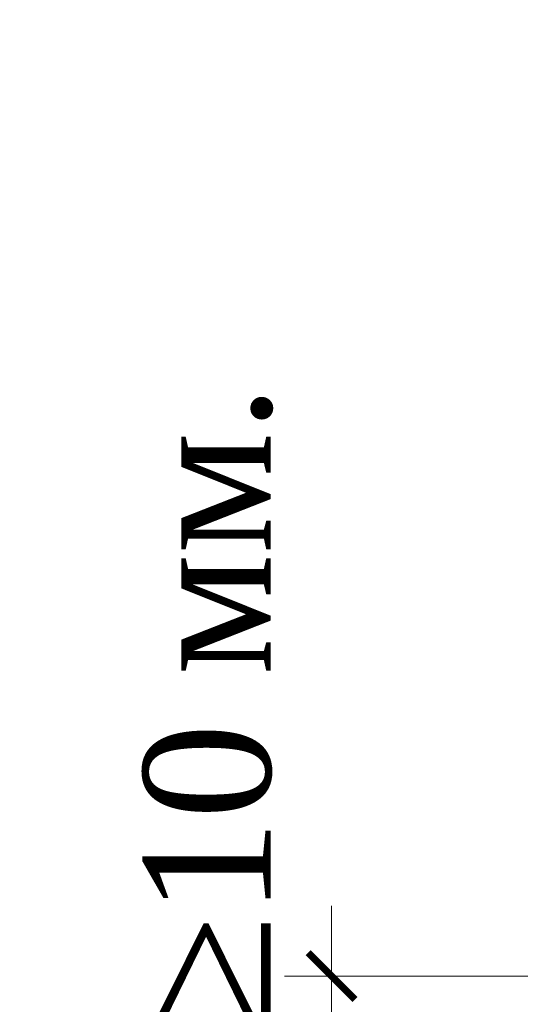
# Model space of a CAD drawing. Header units: millimetres. Extents: x -33345 to 4712671, y -3392 to 121473.
# Tile 416 of 656: x 2255814 to 2256792, y 80099 to 82021. Entities that reach past the tile are written whole.
import ezdxf

# ---------------------------------------------------------------- set-up
doc = ezdxf.new("R2010")
doc.units = ezdxf.units.MM
doc.layers.add('АСО-Текст', color=7, linetype='Continuous', lineweight=20)
doc.layers.add('РАЗМЕРЫ', color=172, linetype='Continuous', lineweight=13)
doc.styles.add('RUSS', font='RUSS.shx', dxfattribs={"width": 0.8, "oblique": 15, "height": 250})
doc.styles.add('SHahzod', font='times.ttf')
doc.dimstyles.new('SHOH 5', dxfattribs={"dimtxt": 250, "dimasz": 100, "dimexe": 100, "dimexo": 50, "dimgap": 50, "dimtad": 1, "dimdec": 0, "dimlfac": 0.05, "dimtxsty": 'SHahzod', "dimblk": 'ARCHTICK', "dimcen": 200, "dimdle": 150, "dimadec": 0, "dimazin": 0, "dimtfac": 1, "dimtdec": 0, "dimtmove": 0, "dimatfit": 3, "dimfxl": 100, "dimlwd": 9, "dimlwe": 9, "dimarcsym": 0})

# ---------------------------------------------------------------- blocks, each defined once
blk = doc.blocks.new('_ArchTick')
at = {"color": 0, "linetype": 'ByBlock', "const_width": 0.15}
blk.add_lwpolyline([(-0.5, -0.5), (0.5, 0.5)], dxfattribs=at)
blk = doc.blocks.new('*D116')
at = {"layer": 'Defpoints', "color": 0, "lineweight": 25, "transparency": 16777216}
for p in [(1258588.4, -413250.2), (1259666.9, -413250.2), (1259666.9, -413450.2)]:
    blk.add_point(p, dxfattribs=at)
at = {"layer": 'РАЗМЕРЫ', "color": 0, "lineweight": 9, "transparency": 16777216}
for p, q in [((1258588.4, -413600.2), (1258588.4, -413100.2)), ((1259616.9, -413250.2), (1258488.4, -413250.2)), ((1259616.9, -413450.2), (1258488.4, -413450.2))]:
    blk.add_line(p, q, dxfattribs=at)
at = {"layer": 'РАЗМЕРЫ', "color": 0, "lineweight": 9, "transparency": 16777216, "xscale": 100, "yscale": 100, "zscale": 100}
for p, rotation in [((1258588.4, -413250.2), 90), ((1258588.4, -413450.2), 270)]:
    blk.add_blockref('_ArchTick', p, dxfattribs=dict(at, rotation=rotation))
at = {"layer": 'РАЗМЕРЫ', "color": 0, "transparency": 16777216, "insert": (1258363.5, -413350.2), "char_height": 250, "attachment_point": 5, "rotation": 90, "style": 'SHahzod'}
blk.add_mtext('0.5хd(но{\\H1.08333x;≥10 мм.}', dxfattribs=at)
blk = doc.blocks.new('asdfsad')
at = {"layer": 'АСО-Текст', "insert": (1261977.5, -411212.6), "char_height": 300, "width": 4488.273, "attachment_point": 1, "style": 'RUSS'}
blk.add_mtext('\\pi747.65909;Накладки Н1,Н2', dxfattribs=at)
at = {"layer": 'РАЗМЕРЫ'}
dim = blk.add_linear_dim(base=(1258588.4, -413250.2), p1=(1259666.9, -413450.2), p2=(1259666.9, -413250.2), angle=90, text='0.5хd(но{\\H1.08333x;≥10 мм.}', dimstyle='SHOH 5', override={"dimtad": 3, "dimtmove": 1}, dxfattribs=at)
dim.commit()
dim.dimension.update_dxf_attribs({"geometry": '*D116', "text_midpoint": (1258588.4, -413350.2), "dimtype": 128})

msp = doc.modelspace()

# ---------------------------------------------------------------- block references
at = {"lineweight": 25, "xscale": 0.9162906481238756, "yscale": 0.9162906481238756, "zscale": 0.9162906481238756}
for p in [(1061190.092, 458811.149, 1359241.5), (1103190.092, 458811.149, 1359241.5)]:
    msp.add_blockref('asdfsad', p, dxfattribs=at)

doc.saveas('drawing.dxf')
